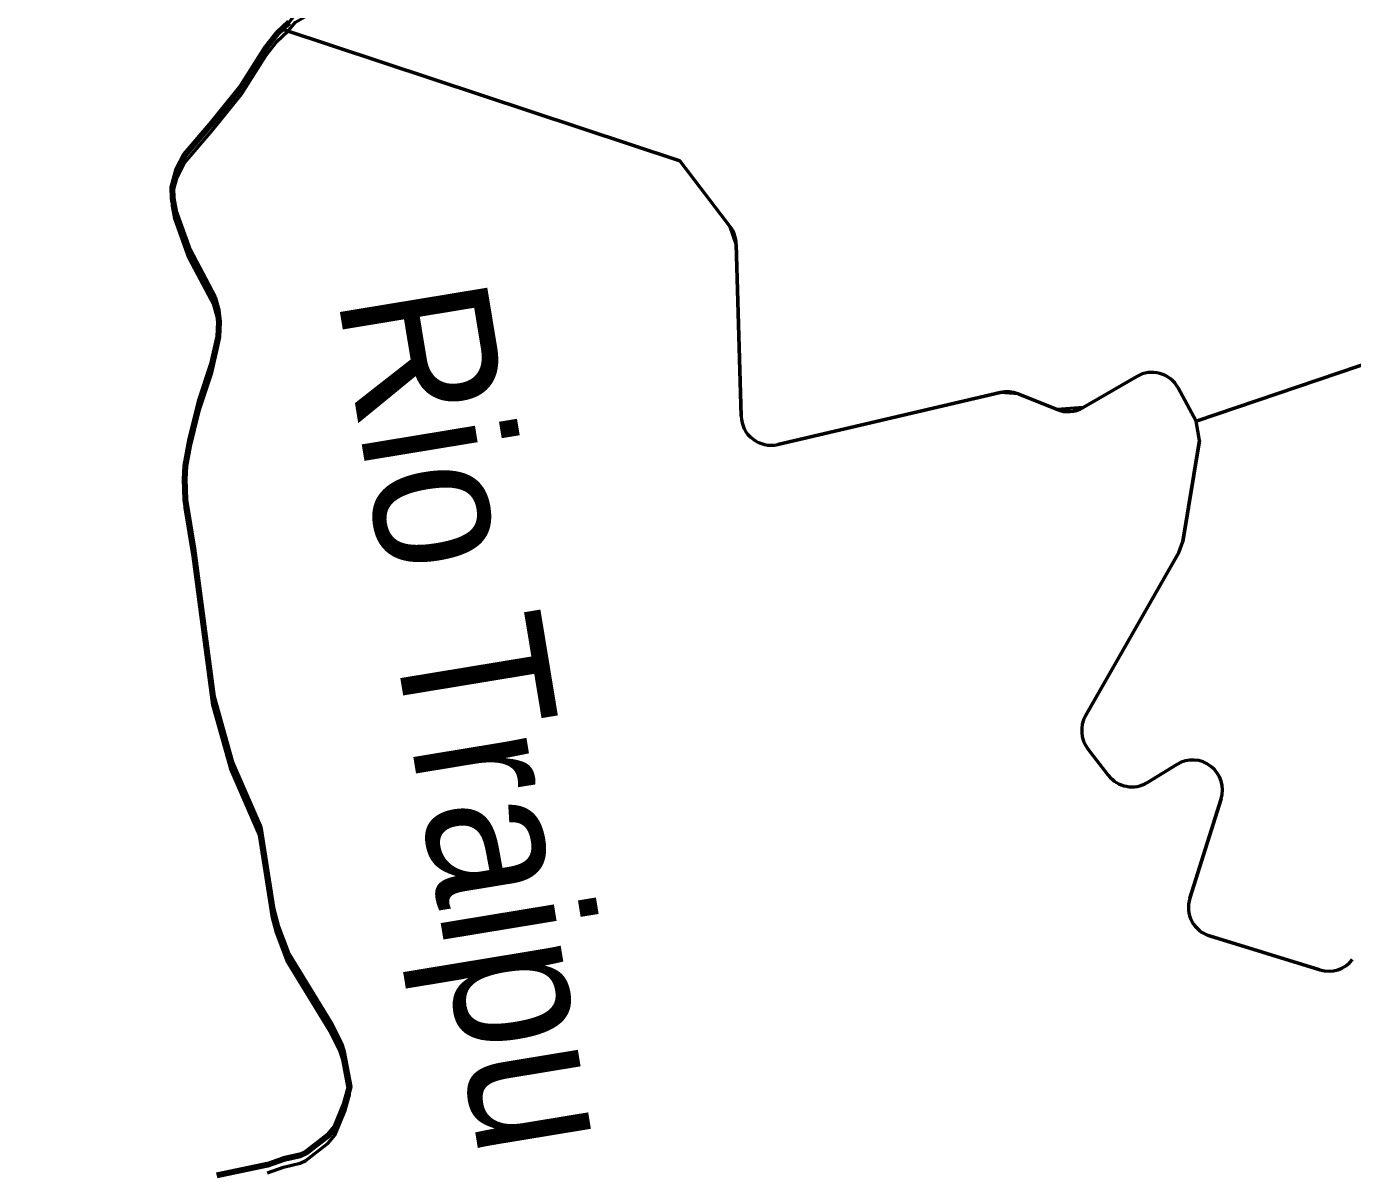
# Model space of a CAD drawing. Extents: x -1643653 to 4543381, y 1624270 to 13878484.
# Drawn here: x 736109 to 740547, y 8952202 to 8956037 of the extents above; entities that cross this region are included whole.
import ezdxf
from ezdxf.enums import TextEntityAlignment as Align

# ---------------------------------------------------------------- set-up
doc = ezdxf.new("R2010")
doc.units = 0
doc.header["$LTSCALE"] = 200
for name, color, linetype, lineweight in [('24', 7, 'Continuous', 25), ('53', 7, 'Continuous', 106), ('59', 7, 'Continuous', 53), ('60', 7, 'Continuous', 13), ('9', 7, 'Continuous', 90)]:
    doc.layers.add(name, color=color, linetype=linetype, lineweight=lineweight)
doc.layers.add('49', color=7, linetype='Continuous')

msp = doc.modelspace()

# ---------------------------------------------------------------- linework, layer by layer
at = {"layer": '24', "lineweight": 53}
msp.add_lwpolyline([(736986.8, 8956050.7), (736947.5, 8956013.9), (736911.1, 8955966.9), (736827.8, 8955836.5), (736730.5, 8955715.1), (736637.4, 8955606.6), (736612.6, 8955559.5), (736596.5, 8955498.8), (736596.9, 8955463.3), (736605.3, 8955420.7), (736653.1, 8955287.4), (736736, 8955131.5), (736748.2, 8955088.4), (736752.7, 8955048.8), (736749.8, 8954998.5), (736728.6, 8954905.6), (736687.7, 8954781.3), (736654.8, 8954650.4), (736639.8, 8954565.4), (736637.1, 8954522.9), (736639.7, 8954453.6), (736667, 8954290.4), (736732, 8953793.5), (736792.6, 8953579), (736888.8, 8953358.6), (736931.7, 8953081.8), (736945.3, 8953031.5), (736983.1, 8952931.3), (737123.4, 8952701.6), (737158.8, 8952633.3), (737167.3, 8952606.4), (737189.8, 8952488.2), (737175.2, 8952437.1), (737140.2, 8952353), (737118.4, 8952326.4), (737043.7, 8952268.4), (737024.6, 8952259.4), (736968.5, 8952246.4), (736915.8, 8952227.5), (736746.2, 8952191.8)], dxfattribs=at)
at = {"layer": '53'}
msp.add_lwpolyline([(736986.8, 8956050.7), (736947.5, 8956013.9), (736911.1, 8955966.9), (736827.8, 8955836.5), (736730.5, 8955715.1), (736637.4, 8955606.6), (736612.6, 8955559.5), (736596.5, 8955498.8), (736596.9, 8955463.3), (736605.3, 8955420.7), (736653.1, 8955287.4), (736736, 8955131.5), (736748.2, 8955088.4), (736752.7, 8955048.8), (736749.8, 8954998.5), (736728.6, 8954905.6), (736687.7, 8954781.3), (736654.8, 8954650.4), (736639.8, 8954565.4), (736637.1, 8954522.9), (736639.7, 8954453.6), (736667, 8954290.4), (736732, 8953793.5), (736792.6, 8953579), (736888.8, 8953358.6), (736931.7, 8953081.8), (736945.3, 8953031.5), (736983.1, 8952931.3), (737123.4, 8952701.6), (737158.8, 8952633.3), (737167.3, 8952606.4), (737189.8, 8952488.2), (737175.2, 8952437.1), (737140.2, 8952353), (737118.4, 8952326.4), (737043.7, 8952268.4), (737024.6, 8952259.4), (736968.5, 8952246.4), (736915.8, 8952227.5), (736746.2, 8952191.8)], dxfattribs=at)
msp.add_lwpolyline([(736986.8, 8956050.7), (736947.5, 8956013.9), (736911.1, 8955966.9), (736827.8, 8955836.5), (736730.5, 8955715.1), (736637.4, 8955606.6), (736612.6, 8955559.5), (736596.5, 8955498.8), (736596.9, 8955463.3), (736605.3, 8955420.7), (736653.1, 8955287.4), (736736, 8955131.5), (736748.2, 8955088.4), (736752.7, 8955048.8), (736749.8, 8954998.5), (736728.6, 8954905.6), (736687.7, 8954781.3), (736654.8, 8954650.4), (736639.8, 8954565.4), (736637.1, 8954522.9), (736639.7, 8954453.6), (736667, 8954290.4), (736732, 8953793.5), (736792.6, 8953579), (736888.8, 8953358.6), (736931.7, 8953081.8), (736945.3, 8953031.5), (736983.1, 8952931.3), (737123.4, 8952701.6), (737158.8, 8952633.3), (737167.3, 8952606.4), (737189.8, 8952488.2), (737175.2, 8952437.1), (737140.2, 8952353), (737118.4, 8952326.4), (737043.7, 8952268.4), (737024.6, 8952259.4), (736968.5, 8952246.4), (736915.8, 8952227.5), (736746.2, 8952191.8)], dxfattribs=at)
msp.add_lwpolyline([(736986.8, 8956050.7), (736947.5, 8956013.9), (736911.1, 8955966.9), (736827.8, 8955836.5), (736730.5, 8955715.1), (736637.4, 8955606.6), (736612.6, 8955559.5), (736596.5, 8955498.8), (736596.9, 8955463.3), (736605.3, 8955420.7), (736653.1, 8955287.4), (736736, 8955131.5), (736748.2, 8955088.4), (736752.7, 8955048.8), (736749.8, 8954998.5), (736728.6, 8954905.6), (736687.7, 8954781.3), (736654.8, 8954650.4), (736639.8, 8954565.4), (736637.1, 8954522.9), (736639.7, 8954453.6), (736667, 8954290.4), (736732, 8953793.5), (736792.6, 8953579), (736888.8, 8953358.6), (736931.7, 8953081.8), (736945.3, 8953031.5), (736983.1, 8952931.3), (737123.4, 8952701.6), (737158.8, 8952633.3), (737167.3, 8952606.4), (737189.8, 8952488.2), (737175.2, 8952437.1), (737140.2, 8952353), (737118.4, 8952326.4), (737043.7, 8952268.4), (737024.6, 8952259.4), (736968.5, 8952246.4), (736915.8, 8952227.5), (736746.2, 8952191.8)], dxfattribs=at)
at = {"layer": '59'}
for p, q in [((738484.3, 8955309.3), (738500.4, 8954733.2)), ((739645.4, 8954761.8), (739824.9, 8954866.3)), ((739963.1, 8954827.7), (740023.8, 8954716.2)), ((738623.1, 8954638.6), (739367.7, 8954812)), ((739427.6, 8954807.5), (739557.9, 8954755.3)), ((740034.6, 8954652.1), (739978.6, 8954314)), ((739965.4, 8954276.9), (739653.4, 8953730.6)), ((739729.4, 8953531.6), (739661.2, 8953619.8)), ((739661.2, 8953619.8), (739729.4, 8953531.6)), ((739959.5, 8953567.9), (739860.6, 8953507.5)), ((739860.6, 8953507.5), (739959.5, 8953567.9)), ((740002.2, 8953119.6), (740107, 8953452.5)), ((740107, 8953452.5), (740002.2, 8953119.6)), ((740438.1, 8952880.1), (740068.1, 8952994)), ((740068.1, 8952994), (740438.1, 8952880.1))]:
    msp.add_line(p, q, dxfattribs=at)
for points in [[(740023.8, 8954716.2), (742674.8, 8955614.4), (746223.3, 8958775.3)], [(746223.3, 8958775.3), (742674.8, 8955614.4), (740023.8, 8954716.2)], [(737472.4, 8956325.7), (737418.7, 8956252.2), (737418.7, 8956252.2), (737379.9, 8956210.5), (737322.3, 8956183.6), (737205.6, 8956151.2), (737156.3, 8956144.6), (737117.3, 8956134.5), (737071.6, 8956114.1), (737009.5, 8956078.2), (736986.8, 8956050.7), (736963.6, 8956029), (736967.7, 8956027.6)], [(736963.6, 8956002.8), (736986.8, 8956024.6), (737009.5, 8956052), (737071.6, 8956087.9), (737117.3, 8956108.3), (737156.3, 8956118.4), (737205.6, 8956125.1), (737322.3, 8956157.4), (737379.9, 8956184.3), (737418.7, 8956226.1), (737418.7, 8956226.1), (737472.4, 8956299.5)], [(736963.6, 8956029), (736947.5, 8956013.9), (736911.1, 8955966.9), (736827.8, 8955836.5), (736730.5, 8955715.1), (736637.4, 8955606.6), (736612.6, 8955559.5), (736596.5, 8955498.8), (736596.9, 8955463.3), (736605.3, 8955420.7), (736653.1, 8955287.4), (736736, 8955131.5), (736748.2, 8955088.4), (736752.7, 8955048.8), (736749.8, 8954998.5), (736728.6, 8954905.6), (736687.7, 8954781.3), (736654.8, 8954650.4), (736639.8, 8954565.4), (736637.1, 8954522.9), (736639.7, 8954453.6), (736667, 8954290.4), (736732, 8953793.5), (736792.6, 8953579), (736888.8, 8953358.6), (736931.7, 8953081.8), (736945.3, 8953031.5), (736983.1, 8952931.3), (737123.4, 8952701.6), (737158.8, 8952633.3), (737167.3, 8952606.4), (737189.8, 8952488.2), (737175.2, 8952437.1), (737140.2, 8952353), (737118.4, 8952326.4), (737043.7, 8952268.4), (737024.6, 8952259.4), (736968.5, 8952246.4), (736915.8, 8952227.5), (736746.2, 8952191.8)], [(738500.4, 8954733.2), (738484.3, 8955309.3), (738463.8, 8955367.2), (738295.6, 8955587.3), (736967.7, 8956027.6), (736963.6, 8956029)], [(736967.7, 8956027.6), (738295.6, 8955587.3), (738463.8, 8955367.2)], [(736915.8, 8952201.3), (736968.5, 8952220.3), (737024.6, 8952233.2), (737043.7, 8952242.2), (737118.4, 8952300.3), (737140.2, 8952326.8), (737175.2, 8952411), (737189.8, 8952462.1), (737167.3, 8952580.2), (737158.8, 8952607.2), (737123.4, 8952675.4), (736983.1, 8952905.1), (736945.3, 8953005.3), (736931.7, 8953055.6), (736888.8, 8953332.4), (736792.6, 8953552.9), (736732, 8953767.3), (736667, 8954264.2), (736639.7, 8954427.4), (736637.1, 8954496.8), (736639.8, 8954539.2), (736654.8, 8954624.2), (736687.7, 8954755.1), (736728.6, 8954879.4), (736749.8, 8954972.3), (736752.7, 8955022.6), (736748.2, 8955062.3), (736736, 8955105.4), (736653.1, 8955261.3), (736605.3, 8955394.6), (736596.9, 8955437.2), (736596.5, 8955472.7), (736612.6, 8955533.4), (736637.4, 8955580.5), (736730.5, 8955688.9), (736827.8, 8955810.3), (736911.1, 8955940.8), (736947.5, 8955987.7), (736963.6, 8956002.8)], [(739824.9, 8954866.3), (739645.4, 8954761.8), (739557.9, 8954755.3), (739427.6, 8954807.5), (739367.7, 8954812), (738623.1, 8954638.6)], [(739653.4, 8953730.6), (739965.4, 8954276.9), (739978.6, 8954314), (740034.6, 8954652.1), (740023.8, 8954716.2), (739963.1, 8954827.7)]]:
    msp.add_lwpolyline(points, dxfattribs=at)
for centre, start, end in [((738384.3, 8955306.5), 1.606, 37.3757), ((739875.3, 8954779.9), 28.5513, 120.2165), ((739875.3, 8954779.9), 28.5513, 120.2165), ((739390.4, 8954714.6), 68.199, 103.1064), ((738600.4, 8954736), 181.606, 283.1064), ((738600.4, 8954736), 181.606, 283.1064), ((739595, 8954848.2), 248.199, 300.2165), ((739740.2, 8953681), 150.2673, 217.7331), ((739740.2, 8953681), 150.2673, 217.7331), ((740011.6, 8953482.5), 342.5237, 121.4029), ((740011.6, 8953482.5), 342.5237, 121.4029), ((739808.5, 8953592.8), 217.7331, 301.3995), ((739808.5, 8953592.8), 217.7331, 301.3995), ((740097.6, 8953089.6), 162.5237, 252.8888), ((740097.6, 8953089.6), 162.5237, 252.8888), ((740467.5, 8952975.7), 252.8893, 322.5036), ((740467.5, 8952975.7), 252.8893, 322.5036)]:
    msp.add_arc(centre, 100, start, end, dxfattribs=at)
at = {"layer": '60', "lineweight": 25}
msp.add_spline([(814781, 9009175.5), (814787.2, 9009173.4), (814796.9, 9009173.4), (814799.4, 9009172.4), (814805.1, 9009174.5), (814805.6, 9009176.5), (814811.7, 9009179.5), (814811.7, 9009179.5), (814801.5, 9009181), (814790.7, 9009181.5), (814784.1, 9009183.1), (814777.4, 9009185.1), (814778.4, 9009175.5)], degree=3, dxfattribs=at)
at = {"layer": '9'}
msp.add_lwpolyline([(736986.8, 8956050.7), (736947.5, 8956013.9), (736911.1, 8955966.9), (736827.8, 8955836.5), (736730.5, 8955715.1), (736637.4, 8955606.6), (736612.6, 8955559.5), (736596.5, 8955498.8), (736596.9, 8955463.3), (736605.3, 8955420.7), (736653.1, 8955287.4), (736736, 8955131.5), (736748.2, 8955088.4), (736752.7, 8955048.8), (736749.8, 8954998.5), (736728.6, 8954905.6), (736687.7, 8954781.3), (736654.8, 8954650.4), (736639.8, 8954565.4), (736637.1, 8954522.9), (736639.7, 8954453.6), (736667, 8954290.4), (736732, 8953793.5), (736792.6, 8953579), (736888.8, 8953358.6), (736931.7, 8953081.8), (736945.3, 8953031.5), (736983.1, 8952931.3), (737123.4, 8952701.6), (737158.8, 8952633.3), (737167.3, 8952606.4), (737189.8, 8952488.2), (737175.2, 8952437.1), (737140.2, 8952353), (737118.4, 8952326.4), (737043.7, 8952268.4), (737024.6, 8952259.4), (736968.5, 8952246.4), (736915.8, 8952227.5), (736746.2, 8952191.8)], dxfattribs=at)

# ---------------------------------------------------------------- texts
at = {"layer": '49', "width": 0.95}
msp.add_text('Rio Traipu', height=500, rotation=279.367, dxfattribs=at).set_placement((737387.6, 8953687.8), align=Align.CENTER)

doc.saveas('drawing.dxf')
